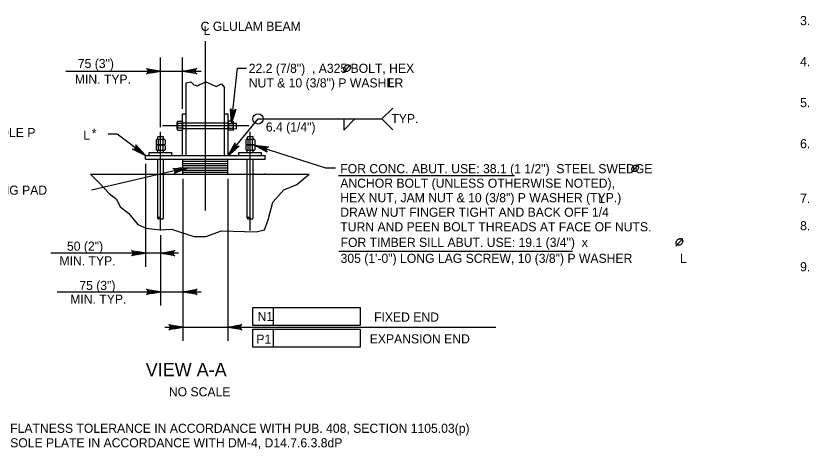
# Model space of a CAD drawing. Extents: x -13 to 81, y -176 to 0.
# Drawn here: x 13.06 to 23.52, y -126.51 to -120.79 of the extents above; entities that cross this region are included whole.
import ezdxf

# ---------------------------------------------------------------- set-up
doc = ezdxf.new("R2010")
doc.units = 0
for name, color, linetype in [('Level 3', 7, 'Continuous'), ('Level 4', 7, 'Continuous'), ('Level 52', 7, 'Continuous')]:
    doc.layers.add(name, color=color, linetype=linetype)

msp = doc.modelspace()

# ---------------------------------------------------------------- linework, layer by layer
at = {"layer": 'Level 3'}
for p, q in [((15.561, -123.353), (15.561, -121.123)), ((15.307, -122.629), (15.307, -121.672)), ((15.814, -122.629), (15.814, -121.733)), ((15.26, -122.078), (15.307, -122.078)), ((15.26, -122.629), (15.26, -122.078)), ((15.814, -122.078), (15.861, -122.078)), ((15.861, -122.629), (15.861, -122.078)), ((15.189, -122.281), (15.19, -122.19)), ((15.2, -122.175), (15.252, -122.175)), ((15.252, -122.206), (15.2, -122.206)), ((15.262, -122.281), (15.262, -122.19)), ((15.262, -122.198), (15.861, -122.198)), ((15.861, -122.282), (15.861, -122.191)), ((15.923, -122.177), (15.872, -122.176)), ((15.872, -122.207), (15.923, -122.208)), ((15.934, -122.283), (15.934, -122.192)), ((15.934, -122.201), (15.97, -122.201)), ((15.97, -122.275), (15.97, -122.201)), ((14.996, -122.235), (16.133, -122.235)), ((15.252, -122.266), (15.2, -122.266)), ((15.2, -122.295), (15.251, -122.295)), ((15.262, -122.273), (15.861, -122.273)), ((15.872, -122.267), (15.923, -122.268)), ((15.923, -122.296), (15.872, -122.296)), ((15.934, -122.274), (15.97, -122.275)), ((15.018, -122.416), (14.927, -122.416)), ((15.01, -122.38), (14.936, -122.38)), ((14.936, -122.416), (14.936, -122.38)), ((14.97, -123.615), (14.97, -122.318)), ((15.01, -122.416), (15.01, -122.38)), ((16.199, -122.416), (16.108, -122.416)), ((16.191, -122.38), (16.117, -122.38)), ((16.117, -122.416), (16.117, -122.38)), ((16.151, -123.615), (16.151, -122.318)), ((16.191, -122.416), (16.191, -122.38)), ((14.912, -122.426), (14.912, -122.478)), ((14.912, -122.499), (14.912, -122.55)), ((15.018, -122.489), (14.927, -122.489)), ((14.943, -122.478), (14.943, -122.426)), ((14.943, -122.551), (14.943, -122.499)), ((15.003, -122.478), (15.003, -122.427)), ((15.003, -122.551), (15.003, -122.499)), ((15.032, -122.499), (15.031, -122.551)), ((15.032, -122.427), (15.032, -122.478)), ((16.093, -122.426), (16.093, -122.478)), ((16.093, -122.499), (16.093, -122.55)), ((16.199, -122.489), (16.108, -122.489)), ((16.124, -122.478), (16.124, -122.426)), ((16.124, -122.551), (16.124, -122.499)), ((16.184, -122.478), (16.184, -122.427)), ((16.184, -122.551), (16.184, -122.499)), ((16.213, -122.427), (16.213, -122.478)), ((16.213, -122.499), (16.213, -122.551)), ((14.821, -122.629), (14.821, -122.59)), ((14.821, -122.59), (15.12, -122.59)), ((15.018, -122.561), (14.926, -122.561)), ((14.933, -122.59), (14.933, -122.561)), ((15.008, -122.59), (15.008, -122.561)), ((15.12, -122.629), (15.12, -122.59)), ((16.002, -122.59), (16.301, -122.59)), ((16.002, -122.629), (16.002, -122.59)), ((16.199, -122.561), (16.108, -122.561)), ((16.114, -122.59), (16.114, -122.561)), ((16.189, -122.59), (16.189, -122.561)), ((16.301, -122.629), (16.301, -122.59)), ((14.773, -122.676), (14.773, -122.629)), ((14.773, -122.629), (16.348, -122.629)), ((14.773, -122.676), (16.348, -122.676)), ((14.933, -122.873), (14.933, -122.676)), ((15.008, -122.873), (15.008, -122.676)), ((15.265, -122.873), (15.265, -122.676)), ((15.265, -122.701), (15.561, -122.701)), ((15.265, -122.731), (15.561, -122.731)), ((15.561, -122.701), (15.856, -122.701)), ((15.561, -122.731), (15.856, -122.731)), ((15.856, -122.873), (15.856, -122.676)), ((16.114, -122.873), (16.114, -122.676)), ((16.189, -122.873), (16.189, -122.676)), ((16.348, -122.676), (16.348, -122.629)), ((15.265, -122.76), (15.561, -122.76)), ((15.265, -122.79), (15.561, -122.79)), ((15.265, -122.819), (15.561, -122.819)), ((15.561, -122.76), (15.856, -122.76)), ((15.561, -122.79), (15.856, -122.79)), ((15.561, -122.819), (15.856, -122.819)), ((14.047, -122.873), (16.927, -122.873)), ((14.933, -123.454), (14.933, -122.873)), ((15.008, -123.454), (15.008, -122.873)), ((15.265, -122.849), (15.561, -122.849)), ((15.561, -122.849), (15.856, -122.849)), ((16.114, -123.454), (16.114, -122.873)), ((16.189, -123.454), (16.189, -122.873))]:
    msp.add_line(p, q, dxfattribs=at)
for points in [[(15.307, -121.672), (15.371, -121.66), (15.408, -121.697), (15.457, -121.709), (15.481, -121.697), (15.567, -121.66), (15.628, -121.684), (15.702, -121.721), (15.775, -121.684), (15.814, -121.733)], [(14.773, -122.629), (14.603, -122.544), (14.621, -122.545), (14.634, -122.54), (14.644, -122.531), (14.649, -122.52), (14.651, -122.505), (14.646, -122.489), (14.773, -122.629), (14.651, -122.505), (14.649, -122.52), (14.773, -122.629), (14.644, -122.531), (14.634, -122.54), (14.773, -122.629), (14.621, -122.545)], [(15.323, -122.79), (15.149, -122.866), (15.161, -122.853), (15.165, -122.84), (15.164, -122.827), (15.159, -122.815), (15.149, -122.805), (15.133, -122.798), (15.323, -122.79), (15.149, -122.805), (15.159, -122.815), (15.323, -122.79), (15.164, -122.827), (15.165, -122.84), (15.323, -122.79), (15.161, -122.853)], [(14.047, -122.873), (14.169, -122.995), (14.292, -123.13), (14.39, -123.204), (14.439, -123.302), (14.55, -123.388), (14.672, -123.535), (14.782, -123.584), (14.966, -123.608), (15.113, -123.596), (15.408, -123.694), (15.567, -123.694), (15.775, -123.62), (16.229, -123.633), (16.339, -123.608), (16.388, -123.473), (16.449, -123.24), (16.596, -123.081), (16.768, -123.008), (16.927, -122.873)]]:
    msp.add_lwpolyline(points, dxfattribs=at)
for centre, radius, start, end in [((15.206, -122.19), 0.0167, 111.1104, 181.6506), ((15.206, -122.19), 0.0167, 181.6506, 248.5366), ((15.237, -122.236), 0.0477, 140.8735, 218.7735), ((15.214, -122.236), 0.0477, 320.8735, 38.7735), ((15.246, -122.19), 0.0167, 357.9964, 68.5366), ((15.246, -122.19), 0.0167, 291.1104, 357.9964), ((15.878, -122.192), 0.0167, 111.1685, 181.7086), ((15.878, -122.192), 0.0167, 181.7086, 248.5946), ((15.909, -122.238), 0.0477, 140.9315, 218.8315), ((15.917, -122.192), 0.0167, 358.0545, 68.5946), ((15.917, -122.192), 0.0167, 291.1685, 358.0545), ((15.886, -122.237), 0.0477, 320.9315, 38.8315), ((15.205, -122.28), 0.0152, 107.2753, 252.3717), ((15.247, -122.28), 0.0152, 287.2753, 72.3717), ((15.876, -122.282), 0.0152, 107.3333, 252.4297), ((15.919, -122.282), 0.0152, 287.3333, 72.4297), ((14.927, -122.432), 0.0167, 88.0545, 158.5946), ((14.927, -122.432), 0.0167, 21.1685, 88.0545), ((14.973, -122.464), 0.0477, 50.9315, 128.8315), ((15.017, -122.431), 0.0152, 17.3333, 162.4297), ((16.108, -122.432), 0.0167, 88.0545, 158.5946), ((16.108, -122.432), 0.0167, 21.1685, 88.0545), ((16.154, -122.464), 0.0477, 50.9315, 128.8315), ((16.198, -122.431), 0.0152, 17.3333, 162.4297), ((14.927, -122.472), 0.0167, 201.1685, 271.7086), ((14.927, -122.505), 0.0167, 88.0545, 158.5946), ((14.927, -122.505), 0.0167, 21.1685, 88.0545), ((14.973, -122.441), 0.0477, 230.9315, 308.8315), ((14.973, -122.536), 0.0477, 50.9315, 128.8315), ((15.017, -122.474), 0.0152, 197.3333, 342.4297), ((15.017, -122.504), 0.0152, 17.3333, 162.4297), ((16.108, -122.472), 0.0167, 201.1685, 271.7086), ((16.108, -122.505), 0.0167, 88.0545, 158.5946), ((16.108, -122.472), 0.0167, 271.7086, 338.5946), ((16.108, -122.505), 0.0167, 21.1685, 88.0545), ((16.154, -122.441), 0.0477, 230.9315, 308.8315), ((16.154, -122.536), 0.0477, 50.9315, 128.8315), ((16.198, -122.474), 0.0152, 197.3333, 342.4297), ((16.198, -122.504), 0.0152, 17.3333, 162.4297), ((14.927, -122.544), 0.0167, 201.1685, 271.7086), ((14.927, -122.544), 0.0167, 271.7086, 338.5946), ((14.973, -122.514), 0.0477, 230.9315, 308.8315), ((15.017, -122.546), 0.0152, 197.3333, 342.4297), ((16.108, -122.544), 0.0167, 201.1685, 271.7086), ((16.108, -122.544), 0.0167, 271.7086, 338.5946), ((16.154, -122.514), 0.0477, 230.9315, 308.8315), ((16.198, -122.546), 0.0152, 197.3333, 342.4297), ((14.939, -123.454), 0.00549, 142.0693, 180), ((14.939, -123.454), 0.00549, 180, 217.9307), ((14.945, -123.459), 0.0133, 117.9903, 142.0693), ((14.945, -123.449), 0.0133, 217.9307, 242.0097), ((14.949, -123.466), 0.0221, 102.4157, 117.9903), ((14.949, -123.441), 0.0221, 242.0097, 257.5843), ((14.952, -123.479), 0.0347, 90, 102.4157), ((14.952, -123.429), 0.0347, 257.5843, 270), ((14.952, -123.479), 0.0347, 77.5843, 90), ((14.952, -123.429), 0.0347, 270, 282.4157), ((14.954, -123.466), 0.0221, 62.0097, 77.5843), ((14.954, -123.441), 0.0221, 282.4157, 297.9903), ((14.959, -123.459), 0.0133, 37.9307, 62.0097), ((14.959, -123.449), 0.0133, 297.9903, 322.0693), ((14.965, -123.454), 0.00549, 0, 37.9307), ((14.965, -123.454), 0.00549, 322.0693, 0), ((14.976, -123.454), 0.00549, 180, 217.9307), ((14.982, -123.449), 0.0133, 217.9307, 242.0097), ((14.986, -123.442), 0.0221, 242.0097, 257.5843), ((14.989, -123.429), 0.0347, 257.5843, 270), ((14.989, -123.429), 0.0347, 270, 282.4157), ((14.991, -123.442), 0.0221, 282.4157, 297.9903), ((14.995, -123.449), 0.0133, 297.9903, 322.0693), ((15.002, -123.454), 0.00549, 322.0693, 360), ((15.002, -123.454), 0.00549, 360, 1.757), ((16.12, -123.454), 0.00549, 142.0693, 180), ((16.12, -123.454), 0.00549, 180, 217.9307), ((16.126, -123.459), 0.0133, 117.9903, 142.0693), ((16.126, -123.449), 0.0133, 217.9307, 242.0097), ((16.13, -123.466), 0.0221, 102.4157, 117.9903), ((16.13, -123.441), 0.0221, 242.0097, 257.5843), ((16.133, -123.479), 0.0347, 90, 102.4157), ((16.133, -123.429), 0.0347, 257.5843, 270), ((16.133, -123.479), 0.0347, 77.5843, 90), ((16.133, -123.429), 0.0347, 270, 282.4157), ((16.135, -123.466), 0.0221, 62.0097, 77.5843), ((16.135, -123.441), 0.0221, 282.4157, 297.9903), ((16.14, -123.459), 0.0133, 37.9307, 62.0097), ((16.14, -123.449), 0.0133, 297.9903, 322.0693), ((16.146, -123.454), 0.00549, 0, 37.9307), ((16.146, -123.454), 0.00549, 322.0693, 0), ((16.157, -123.454), 0.00549, 180, 217.9307), ((16.163, -123.449), 0.0133, 217.9307, 242.0097), ((16.167, -123.442), 0.0221, 242.0097, 257.5843), ((16.17, -123.429), 0.0347, 257.5843, 270), ((16.17, -123.429), 0.0347, 270, 282.4157), ((16.172, -123.442), 0.0221, 282.4157, 297.9903), ((16.177, -123.449), 0.0133, 297.9903, 322.0693), ((16.183, -123.454), 0.00549, 322.0693, 360), ((16.183, -123.454), 0.00549, 360, 1.757)]:
    msp.add_arc(centre, radius, start, end, dxfattribs=at)
at = {"layer": 'Level 4'}
for p, q in [((14.97, -122.255), (14.97, -121.339)), ((15.26, -122.015), (15.26, -121.339)), ((17.383, -121.532), (17.473, -121.434)), ((13.721, -121.519), (15.505, -121.519)), ((15.907, -122.201), (15.985, -121.479)), ((15.985, -121.479), (16.105, -121.479)), ((17.886, -122.146), (18.031, -122.003)), ((15.861, -122.629), (16.255, -122.146)), ((16.255, -122.146), (17.886, -122.146)), ((17.387, -122.146), (17.387, -122.293)), ((17.387, -122.293), (17.529, -122.146)), ((17.886, -122.146), (18.031, -122.29)), ((14.399, -122.347), (14.279, -122.347)), ((14.773, -122.629), (14.399, -122.347)), ((15.323, -122.79), (14.059, -123.084)), ((14.773, -122.739), (14.773, -124.092)), ((21.179, -122.849), (21.269, -122.751)), ((15.265, -122.935), (15.265, -125.068)), ((15.856, -122.935), (15.856, -125.068)), ((16.2, -122.873), (16.205, -122.868)), ((16.205, -122.868), (16.21, -122.873)), ((16.341, -122.873), (16.348, -122.866)), ((17.317, -122.891), (19.637, -122.891)), ((14.97, -123.678), (14.97, -124.603)), ((21.762, -123.819), (21.852, -123.72)), ((15.209, -123.912), (13.524, -123.912)), ((17.321, -123.887), (20.399, -123.887)), ((13.61, -124.423), (15.505, -124.423)), ((16.187, -124.627), (16.461, -124.627)), ((16.187, -124.864), (16.187, -124.627)), ((16.461, -124.864), (16.461, -124.627)), ((16.461, -124.627), (17.599, -124.627)), ((17.599, -124.627), (17.599, -124.864)), ((15.027, -124.888), (19.39, -124.888)), ((17.599, -124.864), (16.187, -124.864)), ((16.187, -124.915), (16.461, -124.915)), ((16.187, -125.151), (16.187, -124.915)), ((16.461, -125.151), (16.461, -124.915)), ((16.461, -124.915), (17.599, -124.915)), ((17.599, -124.915), (17.599, -125.151)), ((17.599, -125.151), (16.187, -125.151))]:
    msp.add_line(p, q, dxfattribs=at)
for points in [[(14.97, -121.519), (14.784, -121.554), (14.798, -121.544), (14.806, -121.531), (14.808, -121.519), (14.806, -121.506), (14.798, -121.494), (14.784, -121.484), (14.97, -121.519), (14.798, -121.494), (14.806, -121.506), (14.97, -121.519), (14.808, -121.519), (14.806, -121.531), (14.97, -121.519), (14.798, -121.544)], [(15.26, -121.519), (15.447, -121.484), (15.432, -121.494), (15.425, -121.506), (15.423, -121.519), (15.425, -121.531), (15.432, -121.544), (15.447, -121.554), (15.26, -121.519), (15.432, -121.544), (15.425, -121.531), (15.26, -121.519), (15.423, -121.519), (15.425, -121.506), (15.26, -121.519), (15.432, -121.494)], [(15.907, -122.201), (15.892, -122.012), (15.901, -122.027), (15.912, -122.036), (15.925, -122.039), (15.937, -122.038), (15.95, -122.032), (15.962, -122.019), (15.907, -122.201), (15.95, -122.032), (15.937, -122.038), (15.907, -122.201), (15.925, -122.039), (15.912, -122.036), (15.907, -122.201), (15.901, -122.027)], [(15.861, -122.629), (15.952, -122.462), (15.951, -122.48), (15.956, -122.493), (15.964, -122.503), (15.975, -122.509), (15.989, -122.511), (16.006, -122.507), (15.861, -122.629), (15.989, -122.511), (15.975, -122.509), (15.861, -122.629), (15.964, -122.503), (15.956, -122.493), (15.861, -122.629), (15.951, -122.48)], [(14.773, -123.912), (14.587, -123.947), (14.601, -123.937), (14.609, -123.925), (14.611, -123.912), (14.609, -123.9), (14.601, -123.887), (14.587, -123.877), (14.773, -123.912), (14.601, -123.887), (14.609, -123.9), (14.773, -123.912), (14.611, -123.912), (14.609, -123.925), (14.773, -123.912), (14.601, -123.937)], [(14.97, -123.912), (15.157, -123.877), (15.142, -123.887), (15.135, -123.9), (15.133, -123.912), (15.135, -123.925), (15.142, -123.937), (15.157, -123.947), (14.97, -123.912), (15.142, -123.937), (15.135, -123.925), (14.97, -123.912), (15.133, -123.912), (15.135, -123.9), (14.97, -123.912), (15.142, -123.887)], [(14.97, -124.423), (14.784, -124.458), (14.798, -124.448), (14.806, -124.435), (14.808, -124.423), (14.806, -124.41), (14.798, -124.398), (14.784, -124.388), (14.97, -124.423), (14.798, -124.398), (14.806, -124.41), (14.97, -124.423), (14.808, -124.423), (14.806, -124.435), (14.97, -124.423), (14.798, -124.448)], [(15.265, -124.423), (15.452, -124.388), (15.438, -124.398), (15.43, -124.41), (15.428, -124.423), (15.43, -124.435), (15.438, -124.448), (15.452, -124.458), (15.265, -124.423), (15.438, -124.448), (15.43, -124.435), (15.265, -124.423), (15.428, -124.423), (15.43, -124.41), (15.265, -124.423), (15.438, -124.398)], [(15.265, -124.888), (15.079, -124.923), (15.093, -124.913), (15.101, -124.9), (15.103, -124.888), (15.101, -124.875), (15.093, -124.863), (15.079, -124.853), (15.265, -124.888), (15.093, -124.863), (15.101, -124.875), (15.265, -124.888), (15.103, -124.888), (15.101, -124.9), (15.265, -124.888), (15.093, -124.913)], [(15.856, -124.888), (16.042, -124.853), (16.028, -124.863), (16.021, -124.875), (16.018, -124.888), (16.021, -124.9), (16.028, -124.913), (16.042, -124.923), (15.856, -124.888), (16.028, -124.913), (16.021, -124.9), (15.856, -124.888), (16.018, -124.888), (16.021, -124.875), (15.856, -124.888), (16.028, -124.863)]]:
    msp.add_lwpolyline(points, dxfattribs=at)
for points in [[(14.85, -121.499), (14.85, -121.539), (14.97, -121.519)], [(15.38, -121.499), (15.38, -121.539), (15.26, -121.519)], [(15.902, -122.059), (15.942, -122.063), (15.909, -122.18)], [(15.953, -122.549), (15.922, -122.523), (15.861, -122.629)], [(14.69, -122.541), (14.665, -122.573), (14.773, -122.629)], [(15.212, -122.795), (15.221, -122.834), (15.333, -122.788)], [(14.653, -123.892), (14.653, -123.932), (14.773, -123.912)], [(15.09, -123.892), (15.09, -123.932), (14.97, -123.912)], [(14.85, -124.403), (14.85, -124.443), (14.97, -124.423)], [(15.385, -124.403), (15.385, -124.443), (15.265, -124.423)], [(15.146, -124.868), (15.146, -124.908), (15.265, -124.888)], [(15.976, -124.868), (15.976, -124.908), (15.856, -124.888)]]:
    msp.add_lwpolyline(points, close=True, dxfattribs=at)
msp.add_circle((16.255, -122.146), 0.0675, dxfattribs=at)
msp.add_arc((14.976, -123.454), 0.00549, 180, 182.0078, dxfattribs=at)
for points in [[(17.464, -121.443), (17.457, -121.438), (17.45, -121.436), (17.441, -121.435), (17.436, -121.435), (17.427, -121.437), (17.419, -121.441), (17.414, -121.444), (17.403, -121.452), (17.395, -121.463), (17.39, -121.473), (17.387, -121.482), (17.386, -121.491), (17.387, -121.498), (17.391, -121.509), (17.395, -121.514), (17.402, -121.52), (17.414, -121.523), (17.427, -121.523), (17.444, -121.515), (17.456, -121.505), (17.465, -121.492), (17.471, -121.479), (17.473, -121.464), (17.47, -121.454), (17.464, -121.443)], [(21.26, -122.761), (21.253, -122.755), (21.246, -122.753), (21.237, -122.753), (21.232, -122.753), (21.223, -122.754), (21.215, -122.758), (21.21, -122.761), (21.199, -122.77), (21.191, -122.78), (21.186, -122.791), (21.183, -122.8), (21.182, -122.808), (21.183, -122.816), (21.187, -122.826), (21.191, -122.832), (21.198, -122.838), (21.21, -122.84), (21.223, -122.84), (21.24, -122.832), (21.252, -122.822), (21.261, -122.809), (21.267, -122.796), (21.269, -122.781), (21.266, -122.772), (21.26, -122.761)], [(21.843, -123.73), (21.836, -123.725), (21.829, -123.723), (21.82, -123.722), (21.815, -123.722), (21.806, -123.724), (21.798, -123.728), (21.793, -123.731), (21.782, -123.739), (21.774, -123.75), (21.769, -123.76), (21.766, -123.769), (21.765, -123.778), (21.766, -123.785), (21.77, -123.796), (21.774, -123.801), (21.781, -123.807), (21.793, -123.81), (21.806, -123.809), (21.823, -123.802), (21.835, -123.791), (21.844, -123.779), (21.85, -123.765), (21.852, -123.751), (21.849, -123.741), (21.843, -123.73)]]:
    msp.add_spline(points, degree=3, dxfattribs=at)
at = {"layer": 'Level 52'}
for points in [[(16.207, -122.492), (17.146, -122.791), (17.278, -122.791)], [(16.207, -122.492), (16.396, -122.515), (16.379, -122.52), (16.368, -122.53), (16.362, -122.541), (16.36, -122.554), (16.364, -122.568), (16.374, -122.582), (16.207, -122.492), (16.364, -122.568), (16.36, -122.554), (16.207, -122.492), (16.362, -122.541), (16.368, -122.53), (16.207, -122.492), (16.379, -122.52)]]:
    msp.add_lwpolyline(points, dxfattribs=at)

# ---------------------------------------------------------------- texts
at = {"layer": 'Level 4'}
for s, height, p in [('3.', 0.12, (23.399, -120.912)), ('C GLULAM BEAM', 0.12, (15.499, -120.987)), ('L', 0.12, (15.539, -121.043)), ('75 (3")', 0.12, (13.88, -121.477)), ('4.', 0.12, (23.399, -121.452)), ('22.2 (7/8")  , A325 BOLT, HEX', 0.12, (16.133, -121.54)), ('MIN. TYP.', 0.12, (13.841, -121.684)), ('NUT & 10 (3/8") P WASHER', 0.12, (16.133, -121.732)), ('L', 0.12, (17.964, -121.728)), ('5.', 0.12, (23.399, -121.992)), ('TYP.', 0.12, (18.012, -122.202)), ('6.4 (1/4")', 0.12, (16.358, -122.312)), ('12 (1/2") STEEL SOLE P', 0.12, (11.534, -122.386)), ('L', 0.12, (13.952, -122.419)), ('*', 0.12, (14.064, -122.396)), ('6.', 0.12, (23.399, -122.532)), ('FOR CONC. ABUT. USE: 38.1 (1 1/2")  STEEL SWEDGE', 0.12, (17.339, -122.861)), ('ANCHOR BOLT (UNLESS OTHERWISE NOTED), ', 0.12, (17.339, -123.052)), ('ELASTOMERIC BEARING PAD', 0.12, (11.184, -123.144)), ('HEX NUT, JAM NUT & 10 (3/8") P WASHER (TYP.)', 0.12, (17.339, -123.243)), ('L', 0.12, (20.739, -123.252)), ('7.', 0.12, (23.399, -123.252)), ('DRAW NUT FINGER TIGHT AND BACK OFF 1/4', 0.12, (17.339, -123.434)), ('TURN AND PEEN BOLT THREADS AT FACE OF NUTS.', 0.12, (17.339, -123.626)), ('8.', 0.12, (23.399, -123.612)), ('50 (2")', 0.12, (13.737, -123.881)), ('FOR TIMBER SILL ABUT. USE: 19.1 (3/4")  x ', 0.12, (17.343, -123.831)), ('MIN. TYP.', 0.12, (13.638, -124.074)), ('305 (1\'-0") LONG LAG SCREW, 10 (3/8") P WASHER', 0.12, (17.343, -124.041)), ('L', 0.12, (21.816, -124.041)), ('9.', 0.12, (23.399, -124.152)), ('75 (3")', 0.12, (13.9, -124.398)), ('MIN. TYP.', 0.12, (13.78, -124.578)), ('N1', 0.12, (16.249, -124.806)), ('FIXED END', 0.12, (17.784, -124.814)), ('P1', 0.12, (16.233, -125.105)), ('EXPANSION END', 0.12, (17.727, -125.101)), ('VIEW A-A', 0.1772, (14.775, -125.534)), ('NO SCALE', 0.12, (15.08, -125.798)), ('(a) PROVIDE FLATNESS TOLERANCE IN ACCORDANCE WITH PUB. 408, SECTION 1105.03(p)', 0.12, (11.981, -126.278)), ('(b) PROVIDE SOLE PLATE IN ACCORDANCE WITH DM-4, D14.7.6.3.8dP', 0.12, (11.981, -126.469))]:
    msp.add_text(s, height=height, dxfattribs=at).set_placement(p)

doc.saveas('drawing.dxf')
